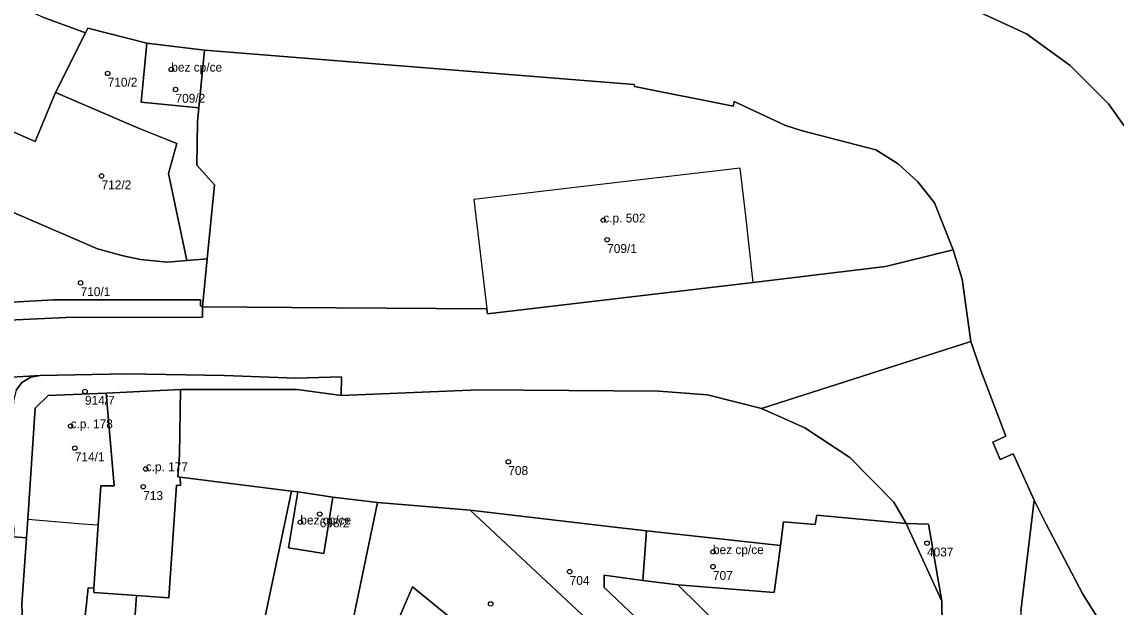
# Model space of a CAD drawing. Extents: x -878211 to -870363, y -1058464 to -1052522.
# Drawn here: x -874670.5 to -874547.3, y -1056332.4 to -1056266.5 of the extents above; entities that cross this region are included whole.
import ezdxf

# ---------------------------------------------------------------- set-up
doc = ezdxf.new("R2010")
doc.units = 0
for name, color, linetype in [('Vrstva 50', 7, 'Continuous'), ('Vrstva 51', 7, 'Continuous'), ('Vrstva 52', 7, 'Continuous')]:
    doc.layers.add(name, color=color, linetype=linetype)

msp = doc.modelspace()

# ---------------------------------------------------------------- linework, layer by layer
at = {"layer": 'Vrstva 50'}
for centre in [(-874660.88, -1056272.27994), (-874653.72, -1056271.82994), (-874653.24, -1056274.08994), (-874661.57, -1056283.82994), (-874605.08, -1056288.80994), (-874604.64, -1056290.99994), (-874663.93, -1056295.85994), (-874663.44, -1056308.08994), (-874665.06, -1056311.97994), (-874664.58, -1056314.45994), (-874615.77, -1056315.99994), (-874656.6, -1056316.80994), (-874656.88, -1056318.80994), (-874639.19, -1056322.80994), (-874637.01, -1056321.88994), (-874568.63, -1056325.16994), (-874592.73, -1056326.14994), (-874608.86, -1056328.36994), (-874592.73, -1056327.80994), (-874617.76, -1056331.99994)]:
    msp.add_circle(centre, 0.25, dxfattribs=at)
at = {"layer": 'Vrstva 51'}
for points in [[(-874565.58, -1056264.06), (-874557.43, -1056267.84), (-874552.52, -1056271.38), (-874548.18, -1056275.69), (-874546.44, -1056278.17), (-874545.12, -1056280.87), (-874543.06, -1056286.68), (-874540.32, -1056286.53), (-874541.62, -1056279.97), (-874541.47, -1056279.94), (-874542.73, -1056273.6), (-874543.63, -1056268.66), (-874530.34, -1056266.81), (-874528.28, -1056266.57), (-874526.87, -1056269.23), (-874523.39, -1056268.63), (-874519.92, -1056268.04), (-874516.96, -1056267.96), (-874511.26, -1056267.37), (-874511.47, -1056254.46)], [(-874673.36, -1056278.07), (-874669.06, -1056279.94), (-874666.76, -1056274.41), (-874663.37, -1056267.72), (-874668.18, -1056265.93), (-874686.26, -1056258.1)], [(-874546.44, -1056278.17), (-874548.18, -1056275.69), (-874552.52, -1056271.38), (-874557.43, -1056267.84), (-874565.58, -1056264.06)], [(-874668.18, -1056265.93), (-874663.37, -1056267.72), (-874663.1, -1056267.18), (-874656.46, -1056268.87), (-874649.98, -1056269.66), (-874601.59, -1056273.51), (-874601.55, -1056273.76), (-874590.44, -1056275.97), (-874590.34, -1056275.44), (-874584.56, -1056278.13), (-874582.8, -1056278.72), (-874574.38, -1056280.87), (-874571.88, -1056282.47), (-874569.66, -1056284.49), (-874567.79, -1056286.83), (-874565.68, -1056292.14), (-874564.67, -1056295.46), (-874563.7, -1056302.47), (-874562.58, -1056305.72), (-874559.74, -1056313.1), (-874561.22, -1056313.78), (-874560.38, -1056315.74), (-874558.93, -1056315.1), (-874556.55, -1056320.31), (-874555.24, -1056322.96), (-874551.07, -1056330.9), (-874547.81, -1056336.11)], [(-874672.29, -1056287.61), (-874662.04, -1056292.02), (-874659.15, -1056292.83), (-874657.17, -1056293.22), (-874654.17, -1056293.51), (-874651.98, -1056293.33), (-874653.9, -1056284.25), (-874654.03, -1056283.56), (-874653.08, -1056280.15), (-874657.42, -1056278.43), (-874666.76, -1056274.41), (-874669.06, -1056279.94), (-874673.36, -1056278.07)], [(-874680.13, -1056306.95), (-874668.48, -1056306.3), (-874658.74, -1056306.11), (-874647.74, -1056306.28), (-874639.68, -1056306.57), (-874634.55, -1056306.42), (-874634.61, -1056308.52), (-874619.11, -1056307.9), (-874598.82, -1056308.06), (-874593.33, -1056308.46), (-874587.28, -1056310.02), (-874563.7, -1056302.47), (-874564.67, -1056295.46), (-874565.68, -1056292.14), (-874573.3, -1056294.03), (-874588.19, -1056295.83), (-874618.11, -1056299.35), (-874618.18, -1056298.78), (-874635.16, -1056298.67), (-874650.22, -1056298.54), (-874650.2, -1056299.73), (-874665.6, -1056299.74), (-874676.84, -1056300.28)], [(-874558.06, -1056332.83), (-874556.55, -1056320.31), (-874558.93, -1056315.1), (-874560.38, -1056315.74), (-874561.22, -1056313.78), (-874559.74, -1056313.1), (-874562.58, -1056305.72), (-874563.7, -1056302.47), (-874587.28, -1056310.02), (-874582.38, -1056312.17), (-874577.32, -1056315.52), (-874572.37, -1056320.56), (-874570.96, -1056322.94), (-874568.46, -1056323.02), (-874566.96, -1056331.69), (-874566.93, -1056334.34)], [(-874671.17, -1056307.93), (-874670.54, -1056307.09), (-874669.52, -1056306.48), (-874668.48, -1056306.3), (-874680.13, -1056306.95)], [(-874672.43, -1056441.48), (-874663.52, -1056438.4), (-874664.27, -1056438.15), (-874665.57, -1056437.18), (-874666.51, -1056435.75), (-874666.84, -1056434.34), (-874667.25, -1056429.08), (-874665.8, -1056428.86), (-874666.31, -1056417.34), (-874666.97, -1056404.89), (-874667.53, -1056394.14), (-874668.2, -1056381.65), (-874668.93, -1056368.46), (-874669.41, -1056360.11), (-874669.83, -1056351.48), (-874670.17, -1056342.03), (-874670.53, -1056332.02), (-874670.03, -1056324.55), (-874671.48, -1056324.45)]]:
    msp.add_lwpolyline(points, dxfattribs=at)
for points in [[(-874666.76, -1056274.41), (-874657.42, -1056278.43), (-874653.08, -1056280.15), (-874654.03, -1056283.56), (-874653.9, -1056284.25), (-874651.98, -1056293.33), (-874649.68, -1056293.14), (-874648.85, -1056284.84), (-874650.83, -1056282.6), (-874650.77, -1056277.73), (-874650.62, -1056276.14), (-874657.11, -1056275.52), (-874656.46, -1056268.87), (-874663.1, -1056267.18), (-874663.37, -1056267.72)], [(-874649.98, -1056269.66), (-874656.46, -1056268.87), (-874657.11, -1056275.52), (-874650.62, -1056276.14)], [(-874649.98, -1056269.66), (-874650.62, -1056276.14), (-874650.77, -1056277.73), (-874650.83, -1056282.6), (-874648.85, -1056284.84), (-874649.68, -1056293.14), (-874650.22, -1056298.54), (-874635.16, -1056298.67), (-874618.18, -1056298.78), (-874618.11, -1056299.35), (-874588.19, -1056295.83), (-874573.3, -1056294.03), (-874565.68, -1056292.14), (-874567.79, -1056286.83), (-874569.66, -1056284.49), (-874571.88, -1056282.47), (-874574.38, -1056280.87), (-874582.8, -1056278.72), (-874584.56, -1056278.13), (-874590.34, -1056275.44), (-874590.44, -1056275.97), (-874601.55, -1056273.76), (-874601.59, -1056273.51)], [(-874672.26, -1056298.07), (-874666.99, -1056297.78), (-874650.44, -1056297.75), (-874650.43, -1056298.45), (-874650.22, -1056298.54), (-874649.68, -1056293.14), (-874651.98, -1056293.33), (-874654.17, -1056293.51), (-874657.17, -1056293.22), (-874659.15, -1056292.83), (-874662.04, -1056292.02), (-874672.29, -1056287.61), (-874672.96, -1056289.18), (-874675.22, -1056294.52), (-874675.3, -1056294.74)], [(-874706.42, -1056300.93), (-874706.55, -1056302.57), (-874699.51, -1056302.36), (-874685.76, -1056300.9), (-874676.84, -1056300.28), (-874665.6, -1056299.74), (-874650.2, -1056299.73), (-874650.22, -1056298.54), (-874650.43, -1056298.45), (-874650.44, -1056297.75), (-874666.99, -1056297.78), (-874672.26, -1056298.07), (-874681.42, -1056298.57), (-874683.29, -1056294.42), (-874684.17, -1056293.92), (-874685.26, -1056293.92), (-874686.71, -1056294.06), (-874686, -1056295.62), (-874686.01, -1056297.27), (-874687.15, -1056298.61), (-874688.58, -1056299.15)], [(-874671.98, -1056318.9), (-874671.44, -1056323.57), (-874671.48, -1056324.45), (-874670.03, -1056324.55), (-874669.89, -1056322.45), (-874669.04, -1056309.97), (-874667.58, -1056308.54), (-874661.06, -1056308.27), (-874652.7, -1056307.88), (-874639.53, -1056307.88), (-874634.61, -1056308.52), (-874634.55, -1056306.42), (-874639.68, -1056306.57), (-874647.74, -1056306.28), (-874658.74, -1056306.11), (-874668.48, -1056306.3), (-874669.52, -1056306.48), (-874670.54, -1056307.09), (-874671.17, -1056307.93), (-874671.48, -1056309.14)], [(-874670.53, -1056332.02), (-874670.17, -1056342.03), (-874664.38, -1056341.88), (-874663.27, -1056332), (-874663.07, -1056330.2), (-874662.43, -1056330.23), (-874661.95, -1056323.09), (-874661.65, -1056318.7), (-874660.15, -1056318.69), (-874661.06, -1056308.27), (-874667.58, -1056308.54), (-874669.04, -1056309.97), (-874669.89, -1056322.45), (-874670.03, -1056324.55)], [(-874652.71, -1056317.73), (-874653, -1056317.7), (-874652.78, -1056315.21), (-874652.7, -1056307.88), (-874661.06, -1056308.27), (-874660.15, -1056318.69), (-874661.65, -1056318.7), (-874661.95, -1056323.09), (-874662.43, -1056330.23), (-874662.46, -1056330.73), (-874657.65, -1056331.05), (-874654.01, -1056331.3), (-874653.14, -1056318.65), (-874652.68, -1056318.66)], [(-874639.47, -1056319.39), (-874635.53, -1056320), (-874630.52, -1056320.57), (-874620.05, -1056321.46), (-874604.47, -1056323.27), (-874600.21, -1056323.77), (-874585.13, -1056325.44), (-874584.8, -1056322.75), (-874581.21, -1056323.08), (-874581.05, -1056322.01), (-874570.96, -1056322.94), (-874572.37, -1056320.56), (-874577.32, -1056315.52), (-874582.38, -1056312.17), (-874587.28, -1056310.02), (-874593.33, -1056308.46), (-874598.82, -1056308.06), (-874619.11, -1056307.9), (-874634.61, -1056308.52), (-874639.53, -1056307.88), (-874652.7, -1056307.88), (-874652.78, -1056315.21), (-874653, -1056317.7), (-874652.71, -1056317.73), (-874640.17, -1056319.3)], [(-874640.17, -1056319.3), (-874652.71, -1056317.73), (-874652.68, -1056318.66), (-874653.14, -1056318.65), (-874654.01, -1056331.3), (-874657.65, -1056331.05), (-874658.38, -1056341.57), (-874656.72, -1056341.47), (-874655.49, -1056342.41), (-874655.07, -1056350.24), (-874656.23, -1056351.16), (-874647.02, -1056351.79)], [(-874636.56, -1056326.33), (-874640.51, -1056325.68), (-874639.47, -1056319.39), (-874640.17, -1056319.3), (-874647.02, -1056351.79), (-874637.74, -1056353.38), (-874616.44, -1056360.12), (-874614.38, -1056352.26), (-874629.83, -1056337.67), (-874633.4, -1056334.47), (-874630.52, -1056320.57), (-874635.53, -1056320)], [(-874635.53, -1056320), (-874639.47, -1056319.39), (-874640.51, -1056325.68), (-874636.56, -1056326.33)], [(-874601.23, -1056339.03), (-874620.05, -1056321.46), (-874630.52, -1056320.57), (-874633.4, -1056334.47), (-874629.83, -1056337.67), (-874626.57, -1056330.07), (-874608.19, -1056345.04), (-874605.14, -1056342.41)], [(-874544.09, -1056340.87), (-874547.81, -1056336.11), (-874551.07, -1056330.9), (-874555.24, -1056322.96), (-874556.55, -1056320.31), (-874558.06, -1056332.83), (-874558, -1056340.59), (-874557.77, -1056346.63), (-874555.5, -1056351.54), (-874554.07, -1056353.69), (-874550.87, -1056357.09), (-874546.46, -1056360.29), (-874541.52, -1056361.97), (-874533.36, -1056363.05), (-874528.54, -1056363.05), (-874520.8, -1056363.05), (-874517.72, -1056363.05), (-874516.65, -1056359.69), (-874516.14, -1056358.09), (-874524.65, -1056354.98), (-874530.08, -1056352.4), (-874535.19, -1056348.99), (-874539.67, -1056345.3)], [(-874600.61, -1056329.35), (-874600.21, -1056323.77), (-874604.47, -1056323.27), (-874620.05, -1056321.46), (-874601.23, -1056339.03), (-874600.62, -1056339.6), (-874597.27, -1056337.45), (-874604.99, -1056330.15), (-874604.97, -1056328.75)], [(-874566.92, -1056335.1), (-874566.93, -1056334.34), (-874566.96, -1056331.69), (-874570.96, -1056322.94), (-874581.05, -1056322.01), (-874581.21, -1056323.08), (-874584.8, -1056322.75), (-874585.13, -1056325.44), (-874585.43, -1056327.73), (-874585.82, -1056330.7), (-874596.68, -1056329.87), (-874586.98, -1056339.44), (-874577.23, -1056341.24), (-874568.21, -1056342.85)], [(-874585.13, -1056325.44), (-874600.21, -1056323.77), (-874600.61, -1056329.35), (-874596.68, -1056329.87), (-874585.82, -1056330.7), (-874585.43, -1056327.73)], [(-874570.96, -1056322.94), (-874566.96, -1056331.69), (-874568.46, -1056323.02)], [(-874568.21, -1056342.85), (-874577.23, -1056341.24), (-874586.98, -1056339.44), (-874596.68, -1056329.87), (-874600.61, -1056329.35), (-874604.97, -1056328.75), (-874604.99, -1056330.15), (-874597.27, -1056337.45), (-874583.1, -1056350.84), (-874579.09, -1056351.51), (-874570.02, -1056353.03)], [(-874669.83, -1056351.48), (-874669.41, -1056360.11), (-874659.75, -1056359.48), (-874657.82, -1056359.35), (-874648.55, -1056358.81), (-874650.08, -1056367.42), (-874641.59, -1056369.03), (-874640.78, -1056365.59), (-874638.97, -1056357.91), (-874637.74, -1056353.38), (-874647.02, -1056351.79), (-874656.23, -1056351.16), (-874655.07, -1056350.24), (-874655.49, -1056342.41), (-874656.72, -1056341.47), (-874658.38, -1056341.57), (-874657.65, -1056331.05), (-874662.46, -1056330.73), (-874662.43, -1056330.23), (-874663.07, -1056330.2), (-874663.27, -1056332), (-874664.38, -1056341.88), (-874665.48, -1056351.33)], [(-874608.19, -1056345.04), (-874626.57, -1056330.07), (-874629.83, -1056337.67), (-874614.38, -1056352.26), (-874612.92, -1056353.64), (-874610.04, -1056356.35), (-874606.96, -1056353.12), (-874603.63, -1056349.63)]]:
    msp.add_lwpolyline(points, close=True, dxfattribs=at)
at = {"layer": 'Vrstva 52'}
for points in [[(-874656.46, -1056268.87), (-874657.11, -1056275.52), (-874650.62, -1056276.14), (-874649.98, -1056269.66)], [(-874608.91, -1056285.18), (-874619.64, -1056286.46), (-874618.18, -1056298.78), (-874618.11, -1056299.35), (-874588.19, -1056295.83), (-874589.04, -1056288.31), (-874589.65, -1056282.93)], [(-874669.89, -1056322.45), (-874663.73, -1056322.98), (-874661.95, -1056323.09), (-874661.65, -1056318.7), (-874660.15, -1056318.69), (-874661.06, -1056308.27), (-874667.58, -1056308.54), (-874669.04, -1056309.97)], [(-874662.43, -1056330.23), (-874662.46, -1056330.73), (-874657.65, -1056331.05), (-874654.01, -1056331.3), (-874653.14, -1056318.65), (-874652.68, -1056318.66), (-874652.71, -1056317.73), (-874653, -1056317.7), (-874652.78, -1056315.21), (-874652.7, -1056307.88), (-874661.06, -1056308.27), (-874660.15, -1056318.69), (-874661.65, -1056318.7), (-874661.95, -1056323.09)], [(-874639.47, -1056319.39), (-874640.51, -1056325.68), (-874636.56, -1056326.33), (-874635.53, -1056320)], [(-874600.61, -1056329.35), (-874596.68, -1056329.87), (-874585.82, -1056330.7), (-874585.43, -1056327.73), (-874585.13, -1056325.44), (-874600.21, -1056323.77)]]:
    msp.add_lwpolyline(points, close=True, dxfattribs=at)

# ---------------------------------------------------------------- texts
at = {"layer": 'Vrstva 50'}
for s, p in [('bez cp/ce', (-874653.72, -1056272.08)), ('710/2', (-874660.88, -1056273.769)), ('709/2', (-874653.24, -1056275.579)), ('712/2', (-874661.57, -1056285.319)), ('c.p. 502', (-874605.08, -1056289.06)), ('709/1', (-874604.64, -1056292.489)), ('710/1', (-874663.93, -1056297.349)), ('914/7', (-874663.44, -1056309.579)), ('c.p. 178', (-874665.06, -1056312.23)), ('714/1', (-874664.58, -1056315.949)), ('c.p. 177', (-874656.6, -1056317.06)), ('708', (-874615.77, -1056317.489)), ('713', (-874656.88, -1056320.299)), ('bez cp/ce', (-874639.19, -1056323.06)), ('698/2', (-874637.01, -1056323.379)), ('bez cp/ce', (-874592.73, -1056326.399)), ('4037', (-874568.63, -1056326.659)), ('707', (-874592.73, -1056329.299)), ('704', (-874608.86, -1056329.859))]:
    msp.add_text(s, height=0.999996, dxfattribs=at).set_placement(p)

doc.saveas('drawing.dxf')
